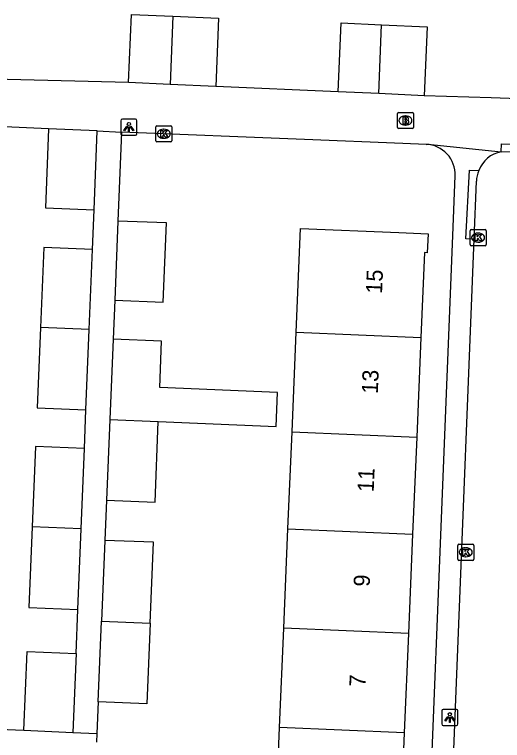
# Model space of a CAD drawing. Extents: x 161355 to 162026, y 386504 to 387459.
# Drawn here: x 161657.96 to 161688.14, y 387344.83 to 387389.69 of the extents above; entities that cross this region are included whole.
import ezdxf

# ---------------------------------------------------------------- set-up
doc = ezdxf.new("R2010")
doc.units = 0
for name, color, linetype in [('IMGEO_Brandkraan', 7, 'Continuous'), ('IMGEO_Kolk', 7, 'Continuous'), ('IMGEO_Lichtpunt', 7, 'Continuous'), ('IMGEO_Pand', 7, 'Continuous'), ('IMGEO_Pand_nummerreeks', 7, 'Continuous'), ('IMGEO_Rijbaan_lokaal_open', 7, 'Continuous'), ('IMGEO_Voetpad_open', 7, 'Continuous')]:
    doc.layers.add(name, color=color, linetype=linetype)

msp = doc.modelspace()

# ---------------------------------------------------------------- linework, layer by layer
at = {"layer": 'IMGEO_Brandkraan'}
for p, q in [((161681.635, 387382.718), (161681.635, 387383.57)), ((161681.71, 387383.644), (161682.562, 387383.644)), ((161682.636, 387383.57), (161682.636, 387382.718)), ((161682.123, 387383.424), (161682.148, 387383.424)), ((161682.562, 387382.644), (161681.71, 387382.644)), ((161682.146, 387382.864), (161682.121, 387382.864))]:
    msp.add_line(p, q, dxfattribs=at)
for points in [[(161681.635, 387382.718), (161681.635, 387383.57)], [(161681.71, 387383.644), (161682.562, 387383.644)], [(161682.636, 387383.57), (161682.636, 387382.718)], [(161681.983, 387383.344), (161681.983, 387382.944), (161682.196, 387382.944)], [(161682.214, 387383.344), (161681.983, 387383.344)], [(161682.162, 387383.263), (161682.108, 387383.263), (161682.108, 387383.187)], [(161682.108, 387383.187), (161682.161, 387383.187)], [(161682.17, 387383.111), (161682.108, 387383.111), (161682.108, 387383.03)], [(161682.108, 387383.03), (161682.17, 387383.03)], [(161682.562, 387382.644), (161681.71, 387382.644)]]:
    msp.add_lwpolyline(points, dxfattribs=at)
for centre, radius, start, end in [((161681.712, 387383.568), 0.0765, 91.552, 178.448), ((161681.712, 387383.568), 0.0765, 91.552, 178.448), ((161682.56, 387383.568), 0.0765, 1.552, 88.448), ((161682.56, 387383.568), 0.0765, 1.552, 88.448), ((161682.163, 387383.225), 0.0379, 267.8285, 90.9355), ((161682.171, 387383.07), 0.0404, 269.8759, 90.5077), ((161682.218, 387383.199), 0.145, 59.4692, 91.5367), ((161682.243, 387383.246), 0.0922, 285.5137, 58.1501), ((161682.248, 387383.054), 0.105, 301.3115, 78.989), ((161681.712, 387382.72), 0.0765, 181.552, 268.448), ((161681.712, 387382.72), 0.0765, 181.552, 268.448), ((161682.202, 387383.195), 0.251, 268.6676, 293.5347), ((161682.56, 387382.72), 0.0765, 271.552, 358.448), ((161682.56, 387382.72), 0.0765, 271.552, 358.448)]:
    msp.add_arc(centre, radius, start, end, dxfattribs=at)
for centre, major_axis, ratio, start_param, end_param in [((161682.122, 387383.144), (-0.387, 0.002), 0.722429, 4.712389, 7.853982), ((161682.147, 387383.144), (-0.39, 0.002), 0.717154, 1.570796, 4.712389)]:
    msp.add_ellipse(centre, major_axis=major_axis, ratio=ratio, start_param=start_param, end_param=end_param, dxfattribs=at)
at = {"layer": 'IMGEO_Kolk'}
for p, q in [((161666.69, 387381.897), (161666.69, 387382.749)), ((161666.765, 387382.823), (161667.617, 387382.823)), ((161667.178, 387382.603), (161667.203, 387382.603)), ((161667.691, 387382.749), (161667.691, 387381.897)), ((161667.617, 387381.823), (161666.765, 387381.823)), ((161667.201, 387382.043), (161667.176, 387382.043)), ((161686.129, 387375.48), (161686.129, 387376.332)), ((161686.204, 387376.406), (161687.056, 387376.406)), ((161687.13, 387376.332), (161687.13, 387375.48)), ((161686.617, 387376.186), (161686.642, 387376.186)), ((161687.056, 387375.406), (161686.204, 387375.406)), ((161686.64, 387375.626), (161686.615, 387375.626)), ((161685.367, 387356.035), (161685.367, 387356.887)), ((161685.442, 387356.961), (161686.294, 387356.961)), ((161685.855, 387356.741), (161685.88, 387356.741)), ((161686.368, 387356.887), (161686.368, 387356.035)), ((161685.878, 387356.181), (161685.853, 387356.181)), ((161686.294, 387355.961), (161685.442, 387355.961))]:
    msp.add_line(p, q, dxfattribs=at)
for points in [[(161666.69, 387381.897), (161666.69, 387382.749)], [(161666.765, 387382.823), (161667.617, 387382.823)], [(161667.691, 387382.749), (161667.691, 387381.897)], [(161667.011, 387382.523), (161667.134, 387382.523), (161667.134, 387382.372), (161667.264, 387382.523), (161667.428, 387382.523), (161667.282, 387382.372), (161667.435, 387382.123), (161667.283, 387382.123), (161667.198, 387382.287), (161667.134, 387382.22), (161667.134, 387382.123), (161667.011, 387382.123), (161667.011, 387382.523)], [(161667.617, 387381.823), (161666.765, 387381.823)], [(161686.129, 387375.48), (161686.129, 387376.332)], [(161686.204, 387376.406), (161687.056, 387376.406)], [(161687.13, 387376.332), (161687.13, 387375.48)], [(161686.45, 387376.106), (161686.573, 387376.106), (161686.573, 387375.955), (161686.703, 387376.106), (161686.867, 387376.106), (161686.721, 387375.955), (161686.874, 387375.706), (161686.722, 387375.706), (161686.637, 387375.87), (161686.573, 387375.803), (161686.573, 387375.706), (161686.45, 387375.706), (161686.45, 387376.106)], [(161687.056, 387375.406), (161686.204, 387375.406)], [(161685.367, 387356.035), (161685.367, 387356.887)], [(161685.442, 387356.961), (161686.294, 387356.961)], [(161685.688, 387356.661), (161685.811, 387356.661), (161685.811, 387356.51), (161685.941, 387356.661), (161686.105, 387356.661), (161685.959, 387356.51), (161686.112, 387356.261), (161685.96, 387356.261), (161685.875, 387356.425), (161685.811, 387356.358), (161685.811, 387356.261), (161685.688, 387356.261), (161685.688, 387356.661)], [(161686.368, 387356.887), (161686.368, 387356.035)], [(161686.294, 387355.961), (161685.442, 387355.961)]]:
    msp.add_lwpolyline(points, dxfattribs=at)
for centre, start, end in [((161666.767, 387382.747), 91.552, 178.448), ((161666.767, 387382.747), 91.552, 178.448), ((161667.615, 387382.747), 1.552, 88.448), ((161667.615, 387382.747), 1.552, 88.448), ((161666.767, 387381.899), 181.552, 268.448), ((161666.767, 387381.899), 181.552, 268.448), ((161667.615, 387381.899), 271.552, 358.448), ((161667.615, 387381.899), 271.552, 358.448), ((161686.206, 387376.33), 91.552, 178.448), ((161686.206, 387376.33), 91.552, 178.448), ((161687.054, 387376.33), 1.552, 88.448), ((161687.054, 387376.33), 1.552, 88.448), ((161686.206, 387375.482), 181.552, 268.448), ((161686.206, 387375.482), 181.552, 268.448), ((161687.054, 387375.482), 271.552, 358.448), ((161687.054, 387375.482), 271.552, 358.448), ((161685.444, 387356.885), 91.552, 178.448), ((161685.444, 387356.885), 91.552, 178.448), ((161686.292, 387356.885), 1.552, 88.448), ((161686.292, 387356.885), 1.552, 88.448), ((161685.444, 387356.037), 181.552, 268.448), ((161685.444, 387356.037), 181.552, 268.448), ((161686.292, 387356.037), 271.552, 358.448), ((161686.292, 387356.037), 271.552, 358.448)]:
    msp.add_arc(centre, 0.0765, start, end, dxfattribs=at)
for centre, major_axis, ratio, start_param, end_param in [((161667.177, 387382.323), (-0.387, 0.002), 0.722429, 4.712389, 7.853982), ((161667.202, 387382.323), (-0.39, 0.002), 0.717154, 1.570796, 4.712389), ((161686.616, 387375.906), (-0.387, 0.002), 0.722429, 4.712389, 7.853982), ((161686.641, 387375.906), (-0.39, 0.002), 0.717154, 1.570796, 4.712389), ((161685.854, 387356.461), (-0.387, 0.002), 0.722429, 4.712389, 7.853982), ((161685.879, 387356.461), (-0.39, 0.002), 0.717154, 1.570796, 4.712389)]:
    msp.add_ellipse(centre, major_axis=major_axis, ratio=ratio, start_param=start_param, end_param=end_param, dxfattribs=at)
at = {"layer": 'IMGEO_Lichtpunt'}
for p, q in [((161664.535, 387383.13), (161664.535, 387382.323)), ((161664.535, 387383.13), (161664.535, 387382.323)), ((161665.437, 387383.225), (161664.629, 387383.225)), ((161665.437, 387383.225), (161664.629, 387383.225)), ((161665.531, 387382.323), (161665.531, 387383.13)), ((161665.531, 387382.323), (161665.531, 387383.13)), ((161664.629, 387382.229), (161665.437, 387382.229)), ((161664.629, 387382.229), (161665.437, 387382.229)), ((161685.285, 387346.75), (161684.477, 387346.75)), ((161685.285, 387346.75), (161684.477, 387346.75)), ((161684.383, 387346.655), (161684.383, 387345.848)), ((161684.383, 387346.655), (161684.383, 387345.848)), ((161685.379, 387345.848), (161685.379, 387346.655)), ((161685.379, 387345.848), (161685.379, 387346.655)), ((161684.477, 387345.754), (161685.285, 387345.754)), ((161684.477, 387345.754), (161685.285, 387345.754))]:
    msp.add_line(p, q, dxfattribs=at)
for points in [[(161664.909, 387382.794), (161664.948, 387382.766), (161664.76, 387382.504), (161664.722, 387382.531), (161664.909, 387382.794)], [(161665.011, 387382.746), (161665.058, 387382.746), (161665.058, 387382.424), (161665.011, 387382.424), (161665.011, 387382.746)], [(161665.121, 387382.766), (161665.159, 387382.793), (161665.346, 387382.531), (161665.307, 387382.503), (161665.121, 387382.766)], [(161684.757, 387346.319), (161684.796, 387346.291), (161684.608, 387346.029), (161684.57, 387346.056), (161684.757, 387346.319)], [(161684.859, 387346.271), (161684.906, 387346.271), (161684.906, 387345.949), (161684.859, 387345.949), (161684.859, 387346.271)], [(161684.969, 387346.291), (161685.007, 387346.318), (161685.194, 387346.056), (161685.155, 387346.028), (161684.969, 387346.291)]]:
    msp.add_lwpolyline(points, dxfattribs=at)
for centre in [(161665.034, 387382.928), (161684.882, 387346.453)]:
    msp.add_circle(centre, 0.0994, dxfattribs=at)
for centre, start, end in [((161664.629, 387383.13), 90, 180), ((161664.629, 387383.13), 90, 180), ((161665.437, 387383.13), 0, 90), ((161665.437, 387383.13), 0, 90), ((161664.629, 387382.323), 180, 270), ((161664.629, 387382.323), 180, 270), ((161665.437, 387382.323), 270, 0), ((161665.437, 387382.323), 270, 360), ((161684.477, 387346.655), 90, 180), ((161684.477, 387346.655), 90, 180), ((161685.285, 387346.655), 0, 90), ((161685.285, 387346.655), 0, 90), ((161684.477, 387345.848), 180, 270), ((161684.477, 387345.848), 180, 270), ((161685.285, 387345.848), 270, 0), ((161685.285, 387345.848), 270, 360)]:
    msp.add_arc(centre, 0.0946, start, end, dxfattribs=at)
at = {"layer": 'IMGEO_Pand'}
for points in [[(161665.004, 387385.486), (161665.185, 387389.694), (161667.746, 387389.584)], [(161667.746, 387389.584), (161667.576, 387385.375)], [(161667.746, 387389.584), (161670.581, 387389.462), (161670.4, 387385.254)], [(161677.965, 387384.919), (161678.158, 387389.176), (161680.657, 387389.063)], [(161680.485, 387384.805), (161680.657, 387389.063)], [(161680.657, 387389.063), (161683.48, 387388.935), (161683.287, 387384.678)], [(161667.576, 387385.375), (161665.004, 387385.486)], [(161670.4, 387385.254), (161667.576, 387385.375)], [(161680.485, 387384.805), (161677.965, 387384.919)], [(161683.287, 387384.678), (161680.485, 387384.805)], [(161660.072, 387382.623), (161659.871, 387377.741), (161662.877, 387377.617)], [(161663.075, 387382.504), (161660.072, 387382.623)], [(161662.877, 387377.617), (161663.075, 387382.504)], [(161664.359, 387376.933), (161664.159, 387372.042)], [(161664.159, 387372.042), (161667.156, 387371.92), (161667.356, 387376.81), (161664.359, 387376.933)], [(161675.382, 387370.057), (161675.653, 387376.473), (161681.734, 387376.216), (161683.532, 387376.14), (161683.482, 387374.97), (161683.316, 387374.977), (161683.095, 387369.732)], [(161662.778, 387375.18), (161659.77, 387375.304), (161659.566, 387370.348)], [(161662.576, 387370.224), (161662.778, 387375.18)], [(161659.566, 387370.348), (161659.362, 387365.385), (161662.375, 387365.261)], [(161662.576, 387370.224), (161659.566, 387370.348)], [(161662.375, 387365.261), (161662.576, 387370.224)], [(161675.123, 387363.897), (161675.382, 387370.057)], [(161675.382, 387370.057), (161683.095, 387369.732)], [(161664.06, 387369.636), (161663.856, 387364.657)], [(161666.853, 387364.534), (161674.143, 387364.237), (161674.23, 387366.341), (161666.939, 387366.644), (161667.057, 387369.513), (161664.06, 387369.636)], [(161683.095, 387369.732), (161682.835, 387363.572)], [(161663.856, 387364.657), (161663.652, 387359.681)], [(161663.856, 387364.657), (161666.853, 387364.534)], [(161663.652, 387359.681), (161666.65, 387359.558), (161666.853, 387364.534)], [(161674.87, 387357.903), (161675.123, 387363.897)], [(161675.123, 387363.897), (161682.835, 387363.572)], [(161682.835, 387363.572), (161682.582, 387357.578)], [(161662.278, 387362.879), (161659.264, 387363.003), (161659.059, 387358.027)], [(161662.076, 387357.903), (161662.278, 387362.879)], [(161659.059, 387358.027), (161658.854, 387353.042), (161661.874, 387352.918)], [(161662.076, 387357.903), (161659.059, 387358.027)], [(161661.874, 387352.918), (161662.076, 387357.903)], [(161674.611, 387351.766), (161674.87, 387357.903)], [(161674.87, 387357.903), (161682.582, 387357.578)], [(161682.582, 387357.578), (161682.323, 387351.441)], [(161663.55, 387357.198), (161663.346, 387352.209)], [(161666.344, 387352.086), (161666.548, 387357.075), (161663.55, 387357.198)], [(161663.142, 387347.223), (161663.346, 387352.209)], [(161666.344, 387352.086), (161666.139, 387347.101), (161663.142, 387347.223)], [(161663.346, 387352.209), (161666.344, 387352.086)], [(161674.352, 387345.629), (161674.611, 387351.766)], [(161682.323, 387351.441), (161674.611, 387351.766)], [(161682.323, 387351.441), (161682.064, 387345.304)], [(161658.542, 387345.464), (161658.743, 387350.337), (161661.764, 387350.213)], [(161661.764, 387350.213), (161661.565, 387345.323)], [(161658.542, 387345.464), (161661.565, 387345.323)], [(161674.09, 387339.41), (161674.352, 387345.629)], [(161682.064, 387345.304), (161674.352, 387345.629)], [(161682.064, 387345.304), (161681.802, 387339.085)]]:
    msp.add_lwpolyline(points, dxfattribs=at)
at = {"layer": 'IMGEO_Rijbaan_lokaal_open'}
for points in [[(161691.84, 387381.135), (161688.053, 387381.209)], [(161686.519, 387379.387), (161686.356, 387375.816)], [(161686.356, 387375.816), (161684.258, 387323.082), (161682.942, 387323.144)]]:
    msp.add_lwpolyline(points, dxfattribs=at)
for centre, radius, start, end in [((161688.39, 387379.409), 1.832, 100.6155, 159.3062), ((161688.203, 387379.343), 1.684, 154.9374, 178.4861)]:
    msp.add_arc(centre, radius, start, end, dxfattribs=at)
at = {"layer": 'IMGEO_Voetpad_open'}
for points in [[(161665.004, 387385.486), (161655.843, 387385.725), (161655.746, 387385.731)], [(161677.965, 387384.919), (161670.4, 387385.254)], [(161690.767, 387384.424), (161687.439, 387384.537), (161683.287, 387384.678)], [(161660.072, 387382.623), (161651.905, 387382.995)], [(161663.075, 387382.504), (161664.584, 387382.427)], [(161664.584, 387382.427), (161664.359, 387376.933)], [(161683.411, 387381.669), (161681.981, 387381.727), (161675.885, 387381.972), (161664.584, 387382.427)], [(161683.411, 387381.669), (161683.527, 387381.677), (161688.053, 387381.209)], [(161688.053, 387381.209), (161688.073, 387381.708), (161691.86, 387381.634), (161691.84, 387381.135)], [(161686.356, 387375.816), (161685.86, 387375.835), (161686.098, 387380.084), (161686.677, 387380.056)], [(161682.979, 387324.085), (161685.062, 387376.044), (161685.21, 387379.73)], [(161662.778, 387375.18), (161662.877, 387377.617)], [(161664.159, 387372.042), (161664.06, 387369.636)], [(161662.278, 387362.879), (161662.375, 387365.261)], [(161663.652, 387359.681), (161663.55, 387357.198)], [(161661.764, 387350.213), (161661.874, 387352.918)], [(161663.142, 387347.223), (161663.061, 387345.253)], [(161650.396, 387345.792), (161658.542, 387345.464)], [(161661.565, 387345.323), (161663.061, 387345.253)], [(161663.061, 387345.253), (161663.039, 387344.718)]]:
    msp.add_lwpolyline(points, dxfattribs=at)
msp.add_arc((161683.346, 387379.805), 1.865, 357.7051, 88.0051, dxfattribs=at)

# ---------------------------------------------------------------- texts
at = {"layer": 'IMGEO_Pand_nummerreeks'}
for s, p in [('15', (161680.686, 387372.425)), ('13', (161680.425, 387366.237)), ('11', (161680.169, 387360.162)), ('9', (161679.922, 387354.321)), ('7', (161679.661, 387348.133))]:
    msp.add_text(s, height=1, rotation=87.5848, dxfattribs=at).set_placement(p)

doc.saveas('drawing.dxf')
